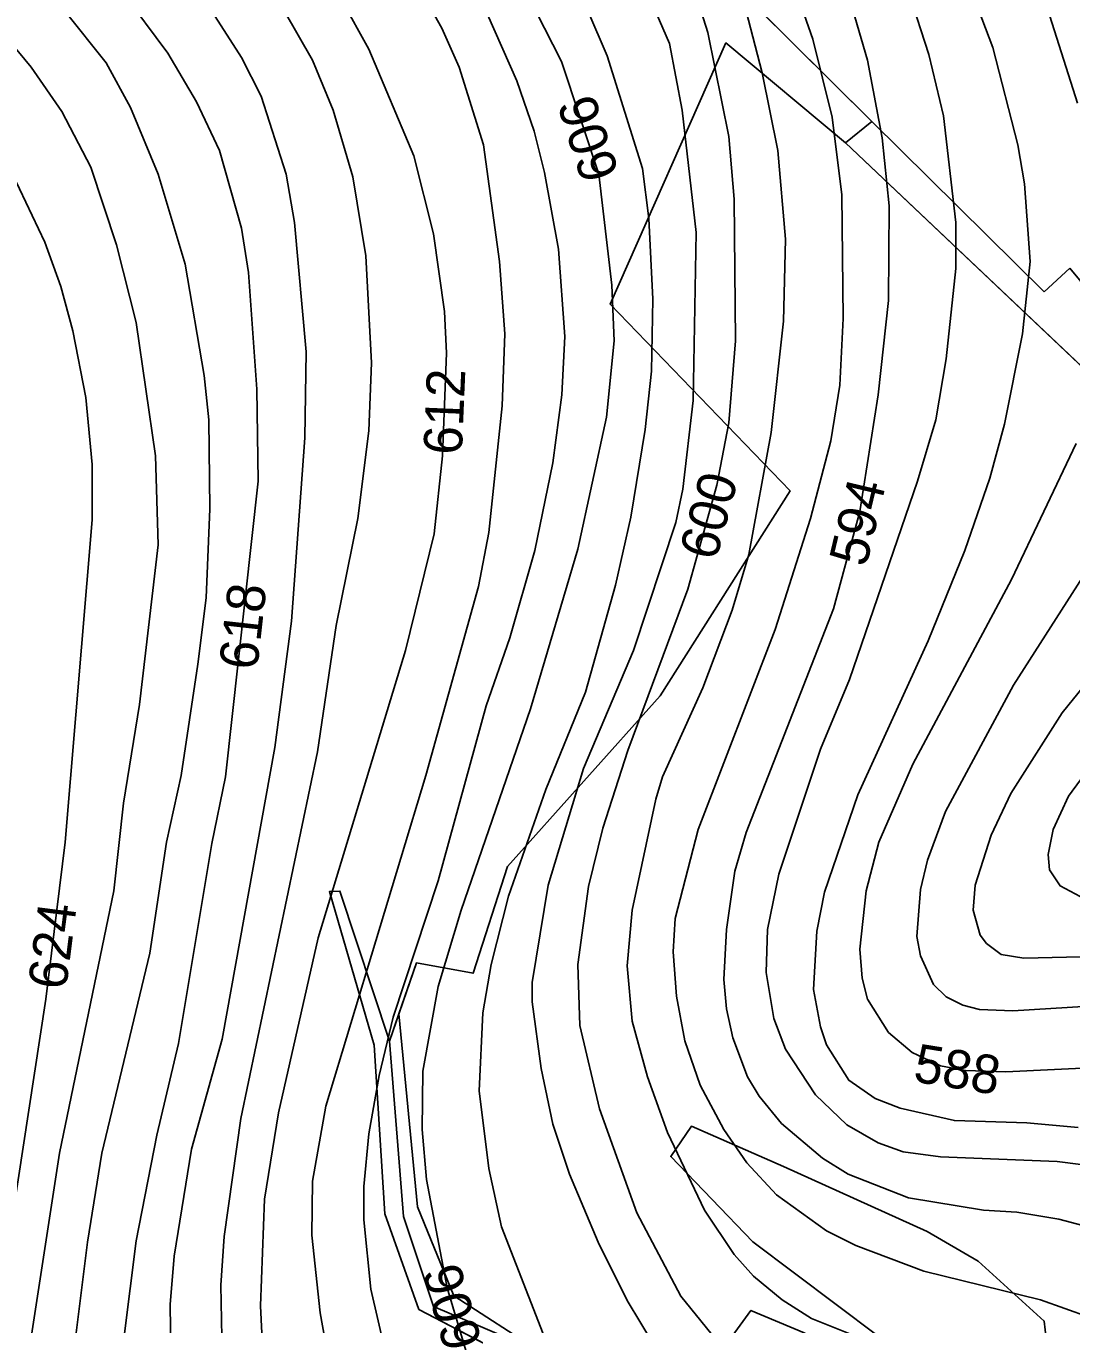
# Model space of a CAD drawing. Extents: x -709418 to -703832, y -1161719 to -1157826.
# Drawn here: x -707900.7 to -707683.1, y -1159896.5 to -1159626.2 of the extents above; entities that cross this region are included whole.
import ezdxf

# ---------------------------------------------------------------- set-up
doc = ezdxf.new("R2010")
doc.units = 0
for name, color, linetype in [('102_obvod PÚ', 7, 'Continuous'), ('120_vrstevnice hlavní', 7, 'Continuous'), ('121_vrstevnice hlavní_popis', 7, 'Continuous'), ('122_vrstevnice základní', 7, 'Continuous'), ('206_TTP_KN', 7, 'Continuous'), ('210_ostatní plocha_KN', 7, 'Continuous')]:
    doc.layers.add(name, color=color, linetype=linetype)

msp = doc.modelspace()

# ---------------------------------------------------------------- linework, layer by layer
at = {"layer": '102_obvod PÚ'}
for points in [[(-707796.59, -1159905.07), (-707818.87, -1159893.49), (-707825.94, -1159873.58), (-707828.15, -1159838.47), (-707837.5, -1159806.43), (-707835.31, -1159806.35), (-707824.97, -1159837.6), (-707819.37, -1159821.29), (-707807.56, -1159823.44), (-707800.43, -1159801.21), (-707768.65, -1159765.65), (-707741.59, -1159722.96), (-707779.05, -1159684.11), (-707754.95, -1159629.68), (-707730.06, -1159650.46), (-707724.56, -1159646.08), (-707764.64, -1159606.18)], [(-707766.42, -1159861.63), (-707762.09, -1159855.3), (-707742.96, -1159863.72), (-707713.06, -1159877.28), (-707702.41, -1159883.43), (-707688.68, -1159895.92), (-707687.62, -1159904.96), (-707669, -1159919.66), (-707733.02, -1159909.22), (-707758.76, -1159911.37), (-707761.93, -1159910.51), (-707749.72, -1159893.67), (-707738.66, -1159898.38), (-707724.61, -1159907.59), (-707714.62, -1159905.52), (-707749.3, -1159879.4), (-707766.42, -1159861.63)], [(-707766.42, -1159861.63), (-707749.3, -1159879.4), (-707714.62, -1159905.52), (-707724.61, -1159907.59), (-707738.66, -1159898.38), (-707749.72, -1159893.67), (-707761.93, -1159910.51), (-707758.76, -1159911.37), (-707733.02, -1159909.22), (-707669, -1159919.66), (-707687.62, -1159904.96), (-707688.68, -1159895.92), (-707702.41, -1159883.43), (-707713.06, -1159877.28), (-707742.96, -1159863.72), (-707762.09, -1159855.3), (-707766.42, -1159861.63)]]:
    msp.add_lwpolyline(points, dxfattribs=at)
at = {"layer": '120_vrstevnice hlavní'}
for points in [[(-707764.2, -1159610.13), (-707758.7, -1159627.49), (-707754.36, -1159649.18), (-707753.21, -1159662.2), (-707752.92, -1159691.71), (-707754.36, -1159708.78), (-707756.82, -1159721.79), (-707762.9, -1159743.49), (-707775.34, -1159777.05), (-707780.55, -1159793.25), (-707783.58, -1159805.4), (-707785.75, -1159821.6), (-707785.32, -1159834.33), (-707781.27, -1159851.69), (-707773.46, -1159873.38), (-707764.35, -1159890.74), (-707754.8, -1159902.46)], [(-707820.9, -1159614.47), (-707814.1, -1159626.62), (-707810.49, -1159634.72), (-707805.42, -1159650.92), (-707802.1, -1159675.22), (-707800.94, -1159690.26), (-707801.52, -1159705.3), (-707804.27, -1159731.63), (-707806.44, -1159742.91), (-707817.43, -1159782.26), (-707838.26, -1159851.11), (-707841.01, -1159866.73), (-707841.15, -1159878.01), (-707839.42, -1159894.21), (-707836.52, -1159910.41)], [(-707705.47, -1159614.47), (-707699.4, -1159630.67), (-707694.19, -1159650.92), (-707692.75, -1159659.02), (-707691.59, -1159675.22), (-707693.18, -1159690.26), (-707696.94, -1159709.06), (-707699.98, -1159720.35), (-707705.19, -1159735.39), (-707712.85, -1159754.19), (-707727.46, -1159786.31), (-707734.4, -1159806.56), (-707735.99, -1159814.66), (-707736.72, -1159826.81), (-707735.27, -1159834.62), (-707733.97, -1159838.38), (-707729.34, -1159845.75), (-707723.85, -1159849.52), (-707718.64, -1159851.54), (-707707.36, -1159854.14), (-707692.31, -1159854.58), (-707681.61, -1159855.59)], [(-707892.5, -1159623.15), (-707883.97, -1159633.85), (-707878.9, -1159643.11), (-707873.12, -1159656.99), (-707867.48, -1159675.8), (-707863.57, -1159698.94), (-707862.56, -1159708.2), (-707862.41, -1159726.71), (-707863.14, -1159745.23), (-707864.87, -1159759.11), (-707868.35, -1159782.26), (-707871.38, -1159796.14), (-707874.85, -1159819.28), (-707884.83, -1159860.94), (-707887.87, -1159879.46), (-707891.34, -1159907.23)]]:
    msp.add_lwpolyline(points, dxfattribs=at)
at = {"layer": '122_vrstevnice základní'}
for points in [[(-707806.79, -1159448.61), (-707802.92, -1159457.12), (-707797.77, -1159465.67), (-707791.08, -1159473.86), (-707782.34, -1159482.4), (-707761.4, -1159502.57), (-707744.96, -1159520.3), (-707732.23, -1159537.23), (-707717.77, -1159560.37), (-707698.1, -1159597.69), (-707689.42, -1159617.94), (-707681.75, -1159642.24)], [(-707744.1, -1159608.1), (-707736.86, -1159628.93), (-707732.81, -1159645.13), (-707730.79, -1159661.33), (-707730.5, -1159687.08), (-707731.22, -1159700.97), (-707733.1, -1159712.54), (-707737.3, -1159728.74), (-707744.67, -1159751.88), (-707760.73, -1159793.54), (-707765.5, -1159812.05), (-707765.94, -1159819), (-707765.21, -1159828.25), (-707763.48, -1159837.51), (-707760.3, -1159846.77), (-707755.38, -1159856.02), (-707750.6, -1159862.97), (-707744.38, -1159869.62), (-707733.97, -1159877.14), (-707727.9, -1159880.18), (-707713.72, -1159885.53), (-707689.42, -1159891.46), (-707679.3, -1159895.08)], [(-707676.98, -1159877), (-707685.66, -1159874.68), (-707694.34, -1159873.24), (-707701.28, -1159872.8), (-707716.9, -1159870.2), (-707729.49, -1159865.28), (-707734.84, -1159861.95), (-707743.37, -1159854.72), (-707748, -1159849.08), (-707750.46, -1159845.03), (-707753.5, -1159836.93), (-707754.8, -1159830.86), (-707755.38, -1159824.78), (-707754.8, -1159814.37), (-707753.06, -1159802.22), (-707750.75, -1159794.12), (-707732.52, -1159747.54), (-707727.03, -1159727.29), (-707723.27, -1159702.99), (-707721.1, -1159683.32), (-707720.95, -1159663.65), (-707722.4, -1159649.47), (-707725.44, -1159633.27), (-707732.52, -1159608.97)], [(-707799.82, -1159612.51), (-707789.19, -1159633.57), (-707781.41, -1159656.99), (-707778.67, -1159680.14), (-707778.23, -1159691.71), (-707779.82, -1159707.62), (-707785.75, -1159735.1), (-707795.59, -1159768.37), (-707810.05, -1159810.32), (-707814.83, -1159826.23), (-707818.01, -1159843.87), (-707818.15, -1159856.02), (-707817.29, -1159866.44), (-707812.95, -1159889), (-707807.31, -1159908.1)], [(-707774.78, -1159611.06), (-707766.66, -1159629.8), (-707764.06, -1159643.69), (-707761.16, -1159669.14), (-707761.74, -1159704.15), (-707763.91, -1159722.66), (-707765.36, -1159729.6), (-707774.16, -1159756.2), (-707784.6, -1159780.81), (-707791.97, -1159805.11), (-707795.3, -1159825.36), (-707795.3, -1159829.41), (-707793.42, -1159843.3), (-707790.96, -1159854.87), (-707787.49, -1159865.28), (-707781.56, -1159879.46), (-707775.48, -1159891.61), (-707766.95, -1159905.78)], [(-707792.98, -1159898.55), (-707801.66, -1159876.27), (-707804.27, -1159864.12), (-707806.29, -1159847.92), (-707805.57, -1159831.72), (-707803.83, -1159821.6), (-707800.22, -1159807.42), (-707792.41, -1159785.15), (-707784.16, -1159764.9), (-707777.94, -1159742.62), (-707774.76, -1159728.45), (-707771.72, -1159710.22), (-707770.42, -1159698.07), (-707770.13, -1159683.03), (-707771, -1159666.25), (-707772.3, -1159655.84), (-707779.64, -1159632.36), (-707787.74, -1159613.53)], [(-707900.6, -1159906.07), (-707893.66, -1159860.94), (-707882.38, -1159806.27), (-707880.35, -1159788.04), (-707877.02, -1159767.5), (-707873.12, -1159734.23), (-707873.7, -1159715.72), (-707877.75, -1159687.95), (-707881.8, -1159671.75), (-707887.15, -1159655.55), (-707893.22, -1159643.98), (-707899.59, -1159634.72), (-707905.23, -1159627.92), (-707916.8, -1159618.08)], [(-707752.2, -1159617.36), (-707747.42, -1159635.88), (-707744.1, -1159652.07), (-707742.5, -1159670.59), (-707742.94, -1159687.66), (-707745.54, -1159710.8), (-707750.17, -1159736.26), (-707753.64, -1159747.83), (-707759.72, -1159764.03), (-707768.11, -1159782.55), (-707769.55, -1159787.17), (-707774.47, -1159810.32), (-707775.48, -1159821.89), (-707774.47, -1159833.46), (-707771.29, -1159845.03), (-707767.09, -1159856.6), (-707759.43, -1159872.8), (-707753.21, -1159882.06), (-707749.16, -1159886.54), (-707743.23, -1159891.46), (-707737.15, -1159895.37), (-707727.03, -1159899.42)], [(-707880.64, -1159618.95), (-707871.09, -1159631.82), (-707865.16, -1159641.95), (-707860.39, -1159652.07), (-707855.76, -1159668.28), (-707854.31, -1159677.53), (-707852.58, -1159701.83), (-707852.29, -1159720.93), (-707859.09, -1159782.55), (-707861.98, -1159796.43), (-707868.92, -1159838.09), (-707873.41, -1159857.18), (-707877.75, -1159879.17), (-707881.51, -1159909.54)], [(-707834.93, -1159620.83), (-707829.29, -1159630.96), (-707819.89, -1159653.23), (-707815.84, -1159669.43), (-707813.52, -1159685.63), (-707813.09, -1159694.31), (-707813.96, -1159715.72), (-707815.69, -1159731.92), (-707821.62, -1159756.22), (-707839.85, -1159816.1), (-707848.1, -1159852.55), (-707850.99, -1159870.49), (-707851.85, -1159892.76), (-707851.13, -1159906.94)], [(-707716.76, -1159619.39), (-707712.71, -1159632.11), (-707709.67, -1159644.84), (-707707.07, -1159667.12), (-707707.07, -1159676.67), (-707709.09, -1159695.47), (-707711.26, -1159708.2), (-707715.02, -1159720.93), (-707729.2, -1159762.29), (-707735.27, -1159776.76), (-707743.95, -1159802.8), (-707746.27, -1159814.37), (-707746.55, -1159823.33), (-707744.96, -1159832.88), (-707742.5, -1159839.25), (-707736.28, -1159848.79), (-707729.78, -1159855.01), (-707723.27, -1159858.77), (-707718.06, -1159860.65), (-707710.25, -1159861.67), (-707685.95, -1159862.68), (-707676.69, -1159863.83)], [(-707933.58, -1159621.7), (-707923.31, -1159631.1), (-707916.22, -1159638.77), (-707907.4, -1159650.34), (-707903.35, -1159657.28), (-707896.7, -1159671.17), (-707893.37, -1159680.43), (-707890.91, -1159689.68), (-707888.16, -1159703.57), (-707886.86, -1159717.46), (-707886.86, -1159729.03), (-707892.5, -1159796.14), (-707896.55, -1159828.83), (-707905.81, -1159889.58), (-707907.83, -1159919.96)], [(-707859.81, -1159902.89), (-707860.1, -1159888.42), (-707859.38, -1159878.3), (-707855.91, -1159853.71), (-707839.99, -1159777.34), (-707836.09, -1159751.01), (-707831.6, -1159728.74), (-707829.29, -1159710.51), (-707828.71, -1159696.34), (-707829.87, -1159674.06), (-707832.62, -1159657.57), (-707836.67, -1159643.69), (-707841.01, -1159633.27), (-707846.94, -1159622.86)], [(-707825.82, -1159902.45), (-707828.86, -1159889.29), (-707830.3, -1159874.83), (-707830.3, -1159867.89), (-707829.29, -1159856.89), (-707827.12, -1159844.74), (-707824.23, -1159832.59), (-707814.83, -1159804.24), (-707804.85, -1159767.79), (-707799.93, -1159753.62), (-707794.72, -1159735.39), (-707790.96, -1159717.17), (-707789.08, -1159702.99), (-707788.5, -1159690.84), (-707789.8, -1159672.61), (-707792.7, -1159656.7), (-707794.87, -1159648.03), (-707798.48, -1159637.61), (-707804.56, -1159623.73)], [(-707861.26, -1159624.16), (-707855.76, -1159632.69), (-707851.71, -1159640.79), (-707846.5, -1159656.99), (-707844.77, -1159667.12), (-707842.31, -1159694.02), (-707842.6, -1159711.96), (-707845.35, -1159750.14), (-707848.82, -1159776.47), (-707859.81, -1159837.22), (-707866.18, -1159860.07), (-707869.79, -1159882.35), (-707870.66, -1159892.47), (-707870.51, -1159902.6)], [(-707682.04, -1159713.11), (-707695.49, -1159741.47), (-707716.03, -1159779.94), (-707723.12, -1159796.14), (-707725.73, -1159806.27), (-707727.03, -1159818.42), (-707726.59, -1159824.49), (-707725.44, -1159828.83), (-707721.1, -1159835.77), (-707716.18, -1159839.97), (-707710.25, -1159842.72), (-707705.04, -1159843.73), (-707696.65, -1159844.02), (-707676.4, -1159843.01)], [(-707671.48, -1159829.84), (-707695.21, -1159831.29), (-707702.15, -1159831), (-707705.62, -1159830.13), (-707709.09, -1159828.4), (-707711.7, -1159825.79), (-707714.44, -1159819.86), (-707715.17, -1159815.81), (-707714.44, -1159805.98), (-707713, -1159799.9), (-707709.24, -1159789.78), (-707695.06, -1159763.45), (-707671.77, -1159727)], [(-707660.93, -1159739.58), (-707684.94, -1159769.24), (-707695.64, -1159786.02), (-707699.69, -1159794.7), (-707703.02, -1159805.11), (-707703.45, -1159810.32), (-707702, -1159815.52), (-707700.7, -1159817.26), (-707697.66, -1159819.57), (-707692.89, -1159820.3), (-707666.28, -1159819.72)], [(-707674.38, -1159774.01), (-707683.63, -1159786.59), (-707686.82, -1159793.54), (-707687.83, -1159798.75), (-707687.54, -1159801.93), (-707685.37, -1159805.25), (-707680.16, -1159808)]]:
    msp.add_lwpolyline(points, dxfattribs=at)
at = {"layer": '206_TTP_KN'}
for p, q in [((-707724.56, -1159646.08), (-707764.64, -1159606.18)), ((-707688.66, -1159681.51), (-707724.56, -1159646.08)), ((-707683.31, -1159676.59), (-707688.66, -1159681.51)), ((-707655.16, -1159710.95), (-707683.31, -1159676.59))]:
    msp.add_line(p, q, dxfattribs=at)
for points in [[(-707823.02, -1159831.91), (-707819.37, -1159821.29), (-707807.56, -1159823.44), (-707800.43, -1159801.21), (-707768.65, -1159765.65), (-707741.59, -1159722.96), (-707779.05, -1159684.11), (-707754.95, -1159629.68), (-707730.06, -1159650.46), (-707632.93, -1159742.46)], [(-707793.34, -1159902.47), (-707811.61, -1159890.66), (-707819.17, -1159872.14), (-707823.02, -1159831.91)], [(-707687.62, -1159904.96), (-707688.68, -1159895.92), (-707702.41, -1159883.43), (-707713.06, -1159877.28), (-707742.96, -1159863.72), (-707762.09, -1159855.3), (-707766.42, -1159861.63), (-707749.3, -1159879.4), (-707714.62, -1159905.52)], [(-707738.66, -1159898.38), (-707749.72, -1159893.67), (-707761.93, -1159910.51)]]:
    msp.add_lwpolyline(points, dxfattribs=at)
at = {"layer": '210_ostatní plocha_KN'}
for p, q in [((-707730.06, -1159650.46), (-707724.56, -1159646.08)), ((-707724.56, -1159646.08), (-707688.66, -1159681.51)), ((-707632.93, -1159742.46), (-707730.06, -1159650.46)), ((-707688.66, -1159681.51), (-707683.31, -1159676.59)), ((-707683.31, -1159676.59), (-707655.16, -1159710.95)), ((-707837.5, -1159806.43), (-707835.31, -1159806.35)), ((-707828.15, -1159838.47), (-707837.5, -1159806.43)), ((-707835.31, -1159806.35), (-707824.97, -1159837.6)), ((-707824.97, -1159837.6), (-707823.02, -1159831.91)), ((-707823.02, -1159831.91), (-707819.17, -1159872.14)), ((-707822.06, -1159874.14), (-707824.97, -1159837.6)), ((-707824.97, -1159837.6), (-707822.06, -1159874.14)), ((-707825.94, -1159873.58), (-707828.15, -1159838.47)), ((-707819.17, -1159872.14), (-707811.61, -1159890.66)), ((-707818.87, -1159893.49), (-707825.94, -1159873.58)), ((-707815.82, -1159892.87), (-707822.06, -1159874.14)), ((-707822.06, -1159874.14), (-707815.82, -1159892.87)), ((-707811.61, -1159890.66), (-707793.34, -1159902.47)), ((-707796.59, -1159905.07), (-707818.87, -1159893.49)), ((-707793.34, -1159902.47), (-707815.82, -1159892.87)), ((-707815.82, -1159892.87), (-707793.34, -1159902.47))]:
    msp.add_line(p, q, dxfattribs=at)

# ---------------------------------------------------------------- texts
at = {"layer": '121_vrstevnice hlavní_popis'}
for s, rotation, p in [('606', 107.6211, (-707777.09, -1159656.97)), ('612', 87.5617, (-707809.93, -1159715.57)), ('600', 74.7924, (-707757.02, -1159737.77)), ('594', 76.57, (-707725.76, -1159739.06)), ('618', 83.6608, (-707852.53, -1159760.47)), ('624', 82.7891, (-707892.32, -1159827.09)), ('588', 350.8549, (-707716.16, -1159845.98)), ('606', 105.8646, (-707805.63, -1159900.51))]:
    msp.add_text(s, height=8, rotation=rotation, dxfattribs=at).set_placement(p)

doc.saveas('drawing.dxf')
